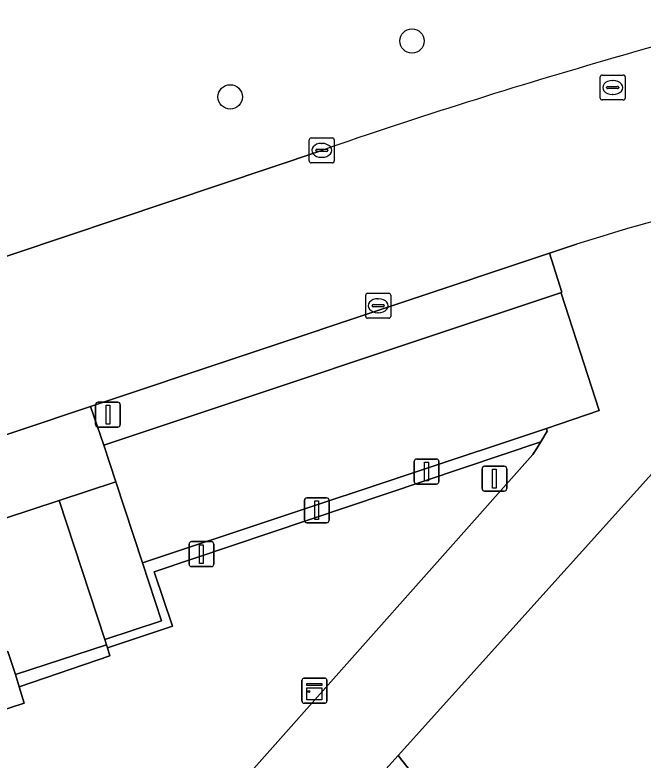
# Model space of a CAD drawing. Extents: x 160554 to 161248, y 385329 to 386506.
# Drawn here: x 160658.72 to 160683.9, y 386415.3 to 386445.18 of the extents above; entities that cross this region are included whole.
import ezdxf

# ---------------------------------------------------------------- set-up
doc = ezdxf.new("R2010")
doc.units = 0
for name, color, linetype in [('IMGEO_Berm_groen', 7, 'Continuous'), ('IMGEO_Boom', 7, 'Continuous'), ('IMGEO_Erf', 7, 'Continuous'), ('IMGEO_Groenvoorziening', 7, 'Continuous'), ('IMGEO_Haag', 7, 'Continuous'), ('IMGEO_Kast', 7, 'Continuous'), ('IMGEO_Kolk', 7, 'Continuous'), ('IMGEO_Lichtmast', 7, 'Continuous'), ('IMGEO_Pand', 7, 'Continuous'), ('IMGEO_Parkeervlak_open', 7, 'Continuous'), ('IMGEO_Rijbaan_lokaal_open', 7, 'Continuous'), ('IMGEO_Rioolput', 7, 'Continuous'), ('IMGEO_Verkeersbordpaal', 7, 'Continuous'), ('IMGEO_Vlaggenmast', 7, 'Continuous'), ('IMGEO_Voetpad_open', 7, 'Continuous')]:
    doc.layers.add(name, color=color, linetype=linetype)

msp = doc.modelspace()

# ---------------------------------------------------------------- linework, layer by layer
at = {"layer": 'IMGEO_Berm_groen'}
msp.add_lwpolyline([(160644.545, 386454.871), (160644.191, 386430.774), (160647.988, 386432.019), (160649.467, 386432.504), (160652.525, 386433.54), (160671.015, 386439.751)], dxfattribs=at)
for centre, radius, start, end in [((160696.944, 386397.34), 48.258, 98.4998, 107.1311), ((160746.348, 386222.004), 230.41, 106.02821, 109.08378)]:
    msp.add_arc(centre, radius, start, end, dxfattribs=at)
at = {"layer": 'IMGEO_Boom'}
for centre in [(160674.634, 386444.138), (160667.347, 386441.897)]:
    msp.add_circle(centre, 0.489, dxfattribs=at)
at = {"layer": 'IMGEO_Erf'}
msp.add_lwpolyline([(160691.336, 386434.401), (160687.631, 386430.544), (160674.086, 386415.491), (160675.962, 386413.09), (160661.835, 386397.39), (160647.133, 386380.495), (160647.136, 386377.992), (160647.74, 386357.829)], dxfattribs=at)
at = {"layer": 'IMGEO_Groenvoorziening'}
for points in [[(160679.8, 386428.062), (160680.058, 386428.494), (160680.027, 386428.605), (160663.834, 386423.212), (160664.597, 386420.894), (160662.316, 386420.141), (160662.386, 386419.927), (160662.427, 386419.8), (160665.033, 386420.668), (160664.295, 386422.855)], [(160662.52, 386419.49), (160662.427, 386419.8), (160662.386, 386419.927), (160658.737, 386418.73), (160658.885, 386418.237)]]:
    msp.add_lwpolyline(points, close=True, dxfattribs=at)
for points in [[(160662.529, 386414.359), (160664.565, 386410.771), (160679.484, 386427.561), (160679.658, 386427.825), (160679.8, 386428.062), (160664.295, 386422.855), (160665.033, 386420.668), (160662.427, 386419.8), (160662.52, 386419.49), (160658.885, 386418.237), (160659.082, 386417.582), (160653.656, 386415.82), (160654.208, 386414.133), (160647.446, 386411.939), (160647.599, 386421.539), (160644.036, 386420.324), (160643.612, 386390.307), (160643.567, 386387.141), (160648.889, 386393.131), (160648.455, 386393.47)], [(160661.835, 386397.39), (160675.962, 386413.09), (160674.086, 386415.491), (160659.588, 386399.378), (160644.131, 386381.616), (160644.136, 386377.945), (160644.741, 386357.742)]]:
    msp.add_lwpolyline(points, dxfattribs=at)
at = {"layer": 'IMGEO_Haag'}
for points in [[(160679.8, 386428.062), (160680.058, 386428.494), (160680.027, 386428.605), (160663.834, 386423.212), (160664.597, 386420.894), (160662.316, 386420.141), (160662.386, 386419.927), (160662.427, 386419.8), (160665.033, 386420.668), (160664.295, 386422.855)], [(160662.52, 386419.49), (160662.427, 386419.8), (160662.386, 386419.927), (160658.737, 386418.73), (160658.885, 386418.237)]]:
    msp.add_lwpolyline(points, close=True, dxfattribs=at)
at = {"layer": 'IMGEO_Kast'}
for p, q in [((160670.225, 386417.664), (160670.225, 386418.505)), ((160670.225, 386418.505), (160670.225, 386417.664)), ((160670.3, 386418.589), (160671.141, 386418.589)), ((160671.141, 386418.589), (160670.3, 386418.589)), ((160671.225, 386418.514), (160671.225, 386417.673)), ((160671.225, 386417.673), (160671.225, 386418.514)), ((160671.15, 386417.589), (160670.309, 386417.589)), ((160670.309, 386417.589), (160671.15, 386417.589))]:
    msp.add_line(p, q, dxfattribs=at)
for points in [[(160670.42, 386418.379), (160671.02, 386418.379), (160671.02, 386418.294), (160670.42, 386418.294), (160670.42, 386418.379)], [(160670.42, 386418.204), (160671.02, 386418.204), (160671.02, 386417.715), (160670.42, 386417.715), (160670.42, 386418.204)]]:
    msp.add_lwpolyline(points, dxfattribs=at)
msp.add_circle((160670.504, 386418.053), 0.0377, dxfattribs=at)
for centre, start, end in [((160670.303, 386418.511), 92.4484, 184.2845), ((160670.303, 386418.511), 92.4484, 184.2845), ((160671.147, 386418.511), 2.4484, 94.2845), ((160671.147, 386418.511), 2.4484, 94.2845), ((160670.303, 386417.667), 182.4484, 274.2845), ((160670.303, 386417.667), 182.4484, 274.2845), ((160671.147, 386417.667), 272.4484, 4.2845), ((160671.147, 386417.667), 272.4484, 4.2845)]:
    msp.add_arc(centre, 0.0779, start, end, dxfattribs=at)
at = {"layer": 'IMGEO_Kolk'}
for p, q in [((160670.593, 386440.253), (160671.445, 386440.253)), ((160670.518, 386439.327), (160670.518, 386440.179)), ((160671.006, 386440.033), (160671.031, 386440.033)), ((160671.519, 386440.179), (160671.519, 386439.327)), ((160670.777, 386439.747), (160670.777, 386439.759)), ((160671.215, 386439.71), (160670.817, 386439.71)), ((160670.82, 386439.796), (160671.218, 386439.796)), ((160671.261, 386439.759), (160671.261, 386439.747)), ((160671.029, 386439.473), (160671.004, 386439.473)), ((160671.445, 386439.253), (160670.593, 386439.253)), ((160672.779, 386433.097), (160672.779, 386433.949)), ((160672.854, 386434.023), (160673.706, 386434.023)), ((160673.78, 386433.949), (160673.78, 386433.097)), ((160673.267, 386433.803), (160673.292, 386433.803)), ((160673.038, 386433.517), (160673.038, 386433.529)), ((160673.476, 386433.48), (160673.078, 386433.48)), ((160673.081, 386433.566), (160673.479, 386433.566)), ((160673.522, 386433.529), (160673.522, 386433.517)), ((160673.29, 386433.243), (160673.265, 386433.243)), ((160673.706, 386433.023), (160672.854, 386433.023))]:
    msp.add_line(p, q, dxfattribs=at)
for points in [[(160670.593, 386440.253), (160671.445, 386440.253)], [(160670.518, 386439.327), (160670.518, 386440.179)], [(160671.519, 386440.179), (160671.519, 386439.327)], [(160671.445, 386439.253), (160670.593, 386439.253)], [(160672.779, 386433.097), (160672.779, 386433.949)], [(160672.854, 386434.023), (160673.706, 386434.023)], [(160673.78, 386433.949), (160673.78, 386433.097)], [(160673.706, 386433.023), (160672.854, 386433.023)]]:
    msp.add_lwpolyline(points, dxfattribs=at)
for centre, radius, start, end in [((160670.595, 386440.177), 0.0765, 91.552, 178.448), ((160670.595, 386440.177), 0.0765, 91.552, 178.448), ((160671.443, 386440.177), 0.0765, 1.552, 88.448), ((160671.443, 386440.177), 0.0765, 1.552, 88.448), ((160670.817, 386439.756), 0.0403, 85.8775, 175.7526), ((160670.814, 386439.746), 0.0366, 178.938, 274.7102), ((160671.218, 386439.753), 0.043, 264.8664, 352.4533), ((160671.222, 386439.758), 0.0386, 1.7309, 96.639), ((160670.595, 386439.329), 0.0765, 181.552, 268.448), ((160670.595, 386439.329), 0.0765, 181.552, 268.448), ((160671.443, 386439.329), 0.0765, 271.552, 358.448), ((160671.443, 386439.329), 0.0765, 271.552, 358.448), ((160672.856, 386433.947), 0.0765, 91.552, 178.448), ((160672.856, 386433.947), 0.0765, 91.552, 178.448), ((160673.704, 386433.947), 0.0765, 1.552, 88.448), ((160673.704, 386433.947), 0.0765, 1.552, 88.448), ((160673.078, 386433.526), 0.0403, 85.8775, 175.7526), ((160673.075, 386433.516), 0.0366, 178.938, 274.7102), ((160673.479, 386433.523), 0.043, 264.8664, 352.4533), ((160673.483, 386433.528), 0.0386, 1.7309, 96.639), ((160672.856, 386433.099), 0.0765, 181.552, 268.448), ((160672.856, 386433.099), 0.0765, 181.552, 268.448), ((160673.704, 386433.099), 0.0765, 271.552, 358.448), ((160673.704, 386433.099), 0.0765, 271.552, 358.448)]:
    msp.add_arc(centre, radius, start, end, dxfattribs=at)
for centre, major_axis, ratio, start_param, end_param in [((160671.005, 386439.753), (-0.387, 0.002), 0.722429, 4.712389, 7.853982), ((160671.03, 386439.753), (-0.39, 0.002), 0.717154, 1.570796, 4.712389), ((160673.266, 386433.523), (-0.387, 0.002), 0.722429, 4.712389, 7.853982), ((160673.291, 386433.523), (-0.39, 0.002), 0.717154, 1.570796, 4.712389)]:
    msp.add_ellipse(centre, major_axis=major_axis, ratio=ratio, start_param=start_param, end_param=end_param, dxfattribs=at)
at = {"layer": 'IMGEO_Lichtmast'}
for p, q in [((160661.95, 386428.755), (160661.95, 386429.555)), ((160661.95, 386429.555), (160661.95, 386428.755)), ((160662.05, 386429.655), (160662.84, 386429.655)), ((160662.84, 386429.655), (160662.05, 386429.655)), ((160662.94, 386429.555), (160662.94, 386428.755)), ((160662.94, 386428.755), (160662.94, 386429.555)), ((160662.84, 386428.655), (160662.05, 386428.655)), ((160662.05, 386428.655), (160662.84, 386428.655))]:
    msp.add_line(p, q, dxfattribs=at)
msp.add_lwpolyline([(160662.37, 386429.53), (160662.52, 386429.53), (160662.52, 386428.78), (160662.37, 386428.78), (160662.37, 386429.53)], dxfattribs=at)
for centre, start, end in [((160662.05, 386429.555), 90, 180), ((160662.05, 386429.555), 90, 180), ((160662.84, 386429.555), 0, 90), ((160662.84, 386429.555), 360, 90), ((160662.05, 386428.755), 180, 270), ((160662.05, 386428.755), 180, 270), ((160662.84, 386428.755), 270, 0), ((160662.84, 386428.755), 270, 0)]:
    msp.add_arc(centre, 0.1, start, end, dxfattribs=at)
at = {"layer": 'IMGEO_Pand'}
msp.add_lwpolyline([(160660.488, 386425.714), (160651.989, 386422.926), (160651.572, 386422.156), (160652.988, 386417.851), (160658.432, 386419.661), (160658.737, 386418.73), (160662.386, 386419.927), (160662.316, 386420.141)], close=True, dxfattribs=at)
at = {"layer": 'IMGEO_Parkeervlak_open'}
msp.add_lwpolyline([(160682.142, 386429.321), (160680.617, 386434.03), (160680.632, 386434.049), (160662.276, 386427.935), (160662.764, 386426.456), (160663.834, 386423.212), (160680.027, 386428.605)], close=True, dxfattribs=at)
at = {"layer": 'IMGEO_Rijbaan_lokaal_open'}
msp.add_lwpolyline([(160671.015, 386439.751), (160652.525, 386433.54), (160649.467, 386432.504), (160647.988, 386432.019), (160650.325, 386425.627), (160658.834, 386428.513), (160661.748, 386429.486), (160680.142, 386435.626), (160681.229, 386435.989)], dxfattribs=at)
for centre, radius, start, end in [((160696.944, 386397.34), 48.258, 98.4998, 107.1311), ((160746.348, 386222.004), 230.41, 106.02821, 109.08378), ((160704.905, 386362.505), 77.203, 100.25746, 107.85848)]:
    msp.add_arc(centre, radius, start, end, dxfattribs=at)
at = {"layer": 'IMGEO_Rioolput'}
for p, q in [((160682.178, 386441.846), (160682.178, 386442.698)), ((160682.253, 386442.772), (160683.105, 386442.772)), ((160683.179, 386442.698), (160683.179, 386441.846)), ((160682.48, 386442.315), (160682.878, 386442.315)), ((160682.666, 386442.552), (160682.691, 386442.552)), ((160682.437, 386442.266), (160682.437, 386442.278)), ((160682.875, 386442.229), (160682.477, 386442.229)), ((160682.921, 386442.278), (160682.921, 386442.266)), ((160683.105, 386441.772), (160682.253, 386441.772)), ((160682.689, 386441.992), (160682.664, 386441.992))]:
    msp.add_line(p, q, dxfattribs=at)
for points in [[(160682.178, 386441.846), (160682.178, 386442.698)], [(160682.253, 386442.772), (160683.105, 386442.772)], [(160683.179, 386442.698), (160683.179, 386441.846)], [(160683.105, 386441.772), (160682.253, 386441.772)]]:
    msp.add_lwpolyline(points, dxfattribs=at)
for centre, radius, start, end in [((160682.255, 386442.696), 0.0765, 91.552, 178.448), ((160682.255, 386442.696), 0.0765, 91.552, 178.448), ((160683.103, 386442.696), 0.0765, 1.552, 88.448), ((160683.103, 386442.696), 0.0765, 1.552, 88.448), ((160682.477, 386442.275), 0.0403, 85.8775, 175.7526), ((160682.882, 386442.277), 0.0386, 1.7309, 96.639), ((160682.474, 386442.265), 0.0366, 178.938, 274.7102), ((160682.878, 386442.272), 0.043, 264.8664, 352.4533), ((160682.255, 386441.848), 0.0765, 181.552, 268.448), ((160682.255, 386441.848), 0.0765, 181.552, 268.448), ((160683.103, 386441.848), 0.0765, 271.552, 358.448), ((160683.103, 386441.848), 0.0765, 271.552, 358.448)]:
    msp.add_arc(centre, radius, start, end, dxfattribs=at)
for centre, major_axis, ratio, start_param, end_param in [((160682.665, 386442.272), (-0.387, 0.002), 0.722429, 4.712389, 7.853982), ((160682.69, 386442.272), (-0.39, 0.002), 0.717154, 1.570796, 4.712389)]:
    msp.add_ellipse(centre, major_axis=major_axis, ratio=ratio, start_param=start_param, end_param=end_param, dxfattribs=at)
at = {"layer": 'IMGEO_Verkeersbordpaal'}
for p, q in [((160674.822, 386427.374), (160675.612, 386427.374)), ((160675.612, 386427.374), (160674.822, 386427.374)), ((160674.722, 386426.474), (160674.722, 386427.274)), ((160674.722, 386427.274), (160674.722, 386426.474)), ((160675.712, 386427.274), (160675.712, 386426.474)), ((160675.712, 386426.474), (160675.712, 386427.274)), ((160675.612, 386426.374), (160674.822, 386426.374)), ((160674.822, 386426.374), (160675.612, 386426.374)), ((160670.322, 386424.92), (160670.322, 386425.72)), ((160670.322, 386425.72), (160670.322, 386424.92)), ((160670.422, 386425.82), (160671.212, 386425.82)), ((160671.212, 386425.82), (160670.422, 386425.82)), ((160671.312, 386425.72), (160671.312, 386424.92)), ((160671.312, 386424.92), (160671.312, 386425.72)), ((160671.212, 386424.82), (160670.422, 386424.82)), ((160670.422, 386424.82), (160671.212, 386424.82)), ((160665.699, 386423.165), (160665.699, 386423.965)), ((160665.699, 386423.965), (160665.699, 386423.165)), ((160665.799, 386424.065), (160666.589, 386424.065)), ((160666.589, 386424.065), (160665.799, 386424.065)), ((160666.689, 386423.965), (160666.689, 386423.165)), ((160666.689, 386423.165), (160666.689, 386423.965)), ((160666.589, 386423.065), (160665.799, 386423.065)), ((160665.799, 386423.065), (160666.589, 386423.065))]:
    msp.add_line(p, q, dxfattribs=at)
for points in [[(160675.142, 386427.249), (160675.292, 386427.249), (160675.292, 386426.499), (160675.142, 386426.499), (160675.142, 386427.249)], [(160670.742, 386425.695), (160670.892, 386425.695), (160670.892, 386424.945), (160670.742, 386424.945), (160670.742, 386425.695)], [(160666.119, 386423.94), (160666.269, 386423.94), (160666.269, 386423.19), (160666.119, 386423.19), (160666.119, 386423.94)]]:
    msp.add_lwpolyline(points, dxfattribs=at)
for centre, start, end in [((160674.822, 386427.274), 90, 180), ((160674.822, 386427.274), 90, 180), ((160675.612, 386427.274), 0, 90), ((160675.612, 386427.274), 360, 90), ((160674.822, 386426.474), 180, 270), ((160674.822, 386426.474), 180, 270), ((160675.612, 386426.474), 270, 0), ((160675.612, 386426.474), 270, 0), ((160670.422, 386425.72), 90, 180), ((160670.422, 386425.72), 90, 180), ((160671.212, 386425.72), 0, 90), ((160671.212, 386425.72), 360, 90), ((160670.422, 386424.92), 180, 270), ((160670.422, 386424.92), 180, 270), ((160671.212, 386424.92), 270, 0), ((160671.212, 386424.92), 270, 0), ((160665.799, 386423.965), 90, 180), ((160665.799, 386423.965), 90, 180), ((160666.589, 386423.965), 0, 90), ((160666.589, 386423.965), 360, 90), ((160665.799, 386423.165), 180, 270), ((160665.799, 386423.165), 180, 270), ((160666.589, 386423.165), 270, 0), ((160666.589, 386423.165), 270, 0)]:
    msp.add_arc(centre, 0.1, start, end, dxfattribs=at)
at = {"layer": 'IMGEO_Vlaggenmast'}
for p, q in [((160677.542, 386427.088), (160678.332, 386427.088)), ((160678.332, 386427.088), (160677.542, 386427.088)), ((160677.442, 386426.188), (160677.442, 386426.988)), ((160677.442, 386426.988), (160677.442, 386426.188)), ((160678.432, 386426.988), (160678.432, 386426.188)), ((160678.432, 386426.188), (160678.432, 386426.988)), ((160678.332, 386426.088), (160677.542, 386426.088)), ((160677.542, 386426.088), (160678.332, 386426.088))]:
    msp.add_line(p, q, dxfattribs=at)
msp.add_lwpolyline([(160677.862, 386426.963), (160678.012, 386426.963), (160678.012, 386426.213), (160677.862, 386426.213), (160677.862, 386426.963)], dxfattribs=at)
for centre, start, end in [((160677.542, 386426.988), 90, 180), ((160677.542, 386426.988), 90, 180), ((160678.332, 386426.988), 0, 90), ((160678.332, 386426.988), 360, 90), ((160677.542, 386426.188), 180, 270), ((160677.542, 386426.188), 180, 270), ((160678.332, 386426.188), 270, 0), ((160678.332, 386426.188), 270, 0)]:
    msp.add_arc(centre, 0.1, start, end, dxfattribs=at)
at = {"layer": 'IMGEO_Voetpad_open'}
for points in [[(160681.229, 386435.989), (160680.142, 386435.626), (160680.646, 386434.067), (160680.632, 386434.049), (160680.617, 386434.03), (160682.142, 386429.321), (160680.027, 386428.605), (160680.058, 386428.494), (160679.8, 386428.062), (160679.658, 386427.825), (160679.484, 386427.561), (160664.565, 386410.771), (160648.889, 386393.131), (160643.567, 386387.141), (160644.131, 386381.616), (160659.588, 386399.378), (160674.086, 386415.491)], [(160674.086, 386415.491), (160687.631, 386430.544), (160691.336, 386434.401)], [(160644.036, 386420.324), (160647.599, 386421.539), (160651.989, 386422.926), (160660.488, 386425.714), (160662.764, 386426.456), (160662.276, 386427.935), (160661.748, 386429.486), (160658.834, 386428.513), (160650.325, 386425.627), (160643.635, 386423.358)]]:
    msp.add_lwpolyline(points, dxfattribs=at)
for points in [[(160680.632, 386434.049), (160680.646, 386434.067), (160680.142, 386435.626), (160661.748, 386429.486), (160662.276, 386427.935)], [(160662.764, 386426.456), (160660.488, 386425.714), (160662.316, 386420.141), (160664.597, 386420.894), (160663.834, 386423.212)], [(160651.572, 386422.156), (160651.989, 386422.926), (160647.599, 386421.539), (160647.446, 386411.939), (160654.208, 386414.133), (160653.656, 386415.82), (160659.082, 386417.582), (160658.885, 386418.237), (160658.737, 386418.73), (160658.432, 386419.661), (160652.988, 386417.851)]]:
    msp.add_lwpolyline(points, close=True, dxfattribs=at)
msp.add_arc((160704.905, 386362.505), 77.203, 100.25746, 107.85848, dxfattribs=at)

doc.saveas('drawing.dxf')
